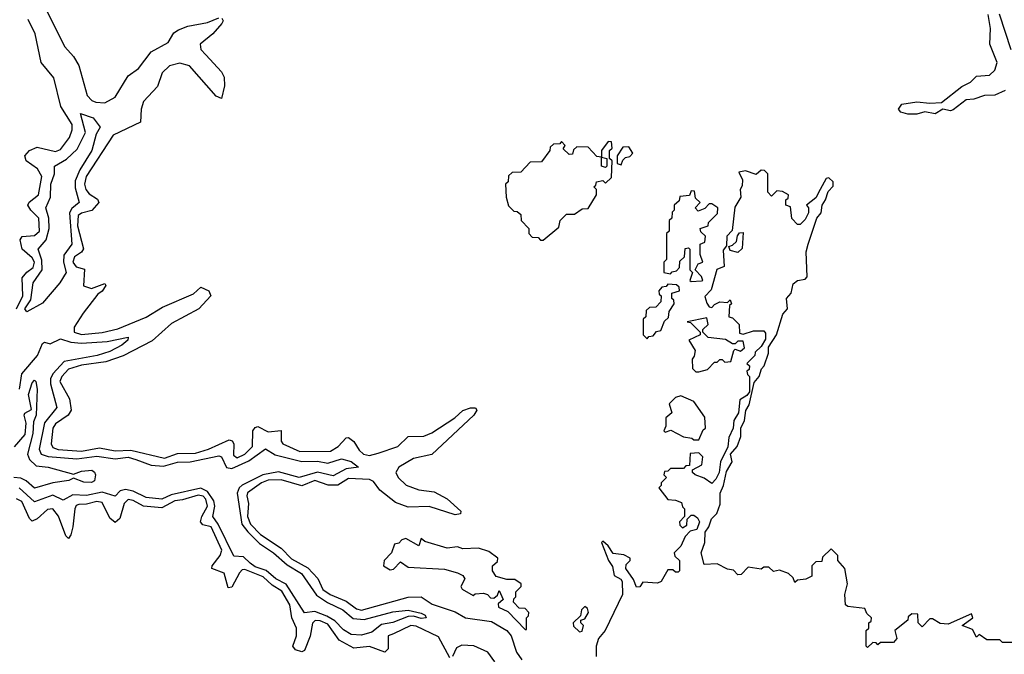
# Model space of a CAD drawing. Extents: x 2472589 to 2662339, y 701009 to 849030.
# Tile 393 of 406: x 2644957 to 2648752, y 760684 to 763129. Entities that reach past the tile are written whole.
import ezdxf

# ---------------------------------------------------------------- set-up
doc = ezdxf.new("R2010")
doc.units = 0

msp = doc.modelspace()

# ---------------------------------------------------------------- linework, layer by layer
at = {"layer": '0CON05XD'}
for points in [[(2644945.4, 762015), (2644970, 762065), (2644966.8, 762135), (2644985, 762156.2), (2645009.7, 762175), (2645013.9, 762195), (2645005, 762211.8), (2644966.8, 762245), (2644959.4, 762280.6), (2644966.6, 762293.4), (2645015, 762297.9), (2645033.2, 762315), (2645031.4, 762365), (2644999.6, 762395), (2644988.9, 762415), (2644994, 762426), (2645029.7, 762455), (2645043.2, 762525), (2645026.4, 762555), (2644982.2, 762585), (2644977.5, 762605), (2644994.8, 762625.2), (2645025, 762638.1), (2645095, 762621.6), (2645115, 762628.8), (2645149.2, 762675), (2645159.5, 762705), (2645159, 762725), (2645115.6, 762795), (2645088.6, 762905), (2645040.5, 762965), (2645016.3, 763075), (2644990, 763130)], [(2645060, 763165), (2645131.6, 763025), (2645165, 762987.9), (2645185, 762952.5), (2645217.5, 762837.5), (2645235, 762818.4), (2645251, 762811), (2645285, 762809.4), (2645325, 762830.5), (2645375, 762913.1), (2645415, 762940.9), (2645463.8, 763006.2), (2645529, 763041), (2645551.4, 763078.6), (2645569.1, 763090.8), (2645605, 763104.7), (2645681.3, 763118.7), (2645725, 763136.4)], [(2645736.7, 763135), (2645742, 763125), (2645736, 763115), (2645701.1, 763075), (2645653.1, 763035), (2645655.3, 763015), (2645674.2, 762994.2), (2645735, 762928.5), (2645745, 762907.5), (2645746.8, 762875), (2645735, 762826), (2645715, 762835.4), (2645612.1, 762952.1), (2645575, 762961.8), (2645535, 762951.7), (2645506.8, 762925), (2645487.9, 762872.1), (2645435, 762813.9), (2645425.9, 762785), (2645423.2, 762735), (2645317.8, 762685), (2645213.9, 762525), (2645207.1, 762495), (2645212, 762475), (2645225, 762457.8), (2645257.1, 762437.2), (2645262, 762425), (2645235.2, 762394.8), (2645195, 762384.2), (2645182.2, 762375), (2645180.7, 762335), (2645203, 762247), (2645195.8, 762234.2), (2645168, 762215), (2645162.1, 762195), (2645175, 762177.3), (2645207.5, 762167.5), (2645203.6, 762103.6), (2645233.6, 762093.6), (2645285, 762113.3), (2645289.2, 762105), (2645275, 762083.6), (2645258.8, 762071.2), (2645201.3, 761998.7), (2645166.6, 761945), (2645167.3, 761925), (2645195, 761916.2), (2645275, 761923.7), (2645335, 761937.9), (2645445, 761983.3), (2645507.9, 762022.1), (2645626.7, 762073.3), (2645655, 762098.8), (2645686.7, 762085), (2645693.8, 762065), (2645647.1, 762015), (2645541.9, 761958.1), (2645467.5, 761892.5), (2645355.6, 761834.4), (2645288.7, 761811.3), (2645195, 761798.1), (2645145, 761782.5), (2645119.7, 761755), (2645111.4, 761735), (2645148.9, 761668.9), (2645156, 761625), (2645144.6, 761605), (2645095, 761571.8), (2645085.3, 761555), (2645078.4, 761495), (2645085, 761481.1), (2645105, 761473.7), (2645196.1, 761466.1), (2645265, 761479.4), (2645325, 761468.5), (2645385, 761470), (2645515, 761439.6), (2645565, 761458), (2645635, 761458.6), (2645685, 761474), (2645765, 761510.3), (2645776.1, 761506.1), (2645782.2, 761495), (2645781.8, 761451.8), (2645795, 761440.5), (2645825, 761455.7), (2645855, 761484.7), (2645855.2, 761544.8), (2645865, 761558.5), (2645875, 761561.8), (2645915, 761541.8), (2645965, 761546.1), (2645965.3, 761505), (2645970.8, 761495), (2646037.5, 761465), (2646155, 761466.7), (2646184.7, 761485), (2646215, 761518.2), (2646225, 761519.6), (2646245, 761504.6), (2646265, 761471.1), (2646282.7, 761455), (2646305, 761449.4), (2646338.5, 761458.5), (2646415, 761485.3), (2646455, 761523.5), (2646514.6, 761524.6), (2646545, 761537.5), (2646634.4, 761595), (2646665, 761622.9), (2646695, 761634.2), (2646713.8, 761633.8), (2646718.8, 761625), (2646707.5, 761605), (2646546, 761454), (2646475, 761438), (2646418.8, 761405), (2646407.5, 761385), (2646415.3, 761365), (2646446.3, 761336.3), (2646495, 761318.3), (2646555, 761310.3), (2646605, 761282.9), (2646657.5, 761235), (2646656.7, 761225), (2646635, 761221.5), (2646535, 761254), (2646455, 761250.5), (2646405, 761268.3), (2646345, 761316.9), (2646320.2, 761350.2), (2646305, 761357.7), (2646225, 761360.8), (2646183.8, 761336.2), (2646145.9, 761335.9), (2646095, 761353.5), (2646045, 761332.8), (2645965, 761355.9), (2645914.4, 761354.4), (2645888.8, 761345), (2645835, 761305.9), (2645832.2, 761295), (2645839, 761265), (2645834.9, 761215), (2645846.7, 761185), (2645885, 761145.7), (2645965, 761093), (2646005, 761052), (2646067.3, 761017.3), (2646106.4, 760976.4), (2646125, 760934), (2646153.2, 760915), (2646215, 760889.2), (2646255, 760858.9), (2646275, 760854.1), (2646455, 760903.5), (2646505, 760905.8), (2646547.1, 760877.1), (2646635, 760847.8), (2646675, 760824.3), (2646775, 760810.8), (2646834.1, 760775), (2646850.9, 760755), (2646871.6, 760691.6), (2646892.7, 760662.7)], [(2648755, 762856), (2648715, 762838.9), (2648675, 762837.6), (2648635, 762823.1), (2648605, 762820), (2648555, 762782.1), (2648545, 762778.5), (2648515, 762784.2), (2648485, 762767.1), (2648445, 762774.3), (2648414.5, 762765.5), (2648380, 762765), (2648352.6, 762772.6), (2648344, 762785), (2648356.4, 762803.6), (2648415, 762812.5), (2648465, 762807.5), (2648509.4, 762810.6), (2648588.6, 762871.5), (2648621.2, 762888.8), (2648645, 762911.5), (2648695, 762916.2), (2648715.6, 762934.4), (2648724.7, 762965), (2648696.2, 763035), (2648698.5, 763095), (2648689.7, 763149.7)], [(2648732, 763152), (2648777.2, 763015)], [(2644985, 762003.6), (2644977.1, 762015), (2645000.5, 762049.5), (2645009.2, 762115), (2645043.5, 762165), (2645042.3, 762202.3), (2645028, 762245), (2645058.8, 762281.2), (2645071.5, 762325), (2645069.5, 762365), (2645058, 762405), (2645076.2, 762445), (2645077.4, 762495), (2645092, 762535), (2645090.8, 762565), (2645137.8, 762592.2), (2645179.3, 762630.7), (2645211.2, 762695), (2645192, 762768), (2645240.7, 762750.7), (2645267.5, 762715), (2645252, 762688), (2645235, 762626), (2645189, 762551), (2645171.4, 762508.6), (2645171.2, 762481.2), (2645186.5, 762425), (2645158.3, 762401.7), (2645149.8, 762385), (2645158.1, 762265), (2645128, 762222), (2645126.4, 762195), (2645136, 762155), (2645112.5, 762115), (2645045, 762037.5), (2644985, 762003.6)], [(2646975, 762280), (2647035, 762330), (2647040, 762355), (2647065, 762380), (2647095, 762380), (2647125, 762400), (2647148.3, 762401.7), (2647180, 762455), (2647180, 762475), (2647170, 762485), (2647178.3, 762491.7), (2647180, 762505), (2647205, 762510), (2647215, 762500), (2647238.3, 762521.7), (2647240, 762585), (2647230, 762595), (2647230, 762625), (2647240, 762635), (2647238.3, 762658.3), (2647225, 762660), (2647200, 762625), (2647200, 762600), (2647220, 762595), (2647220, 762565), (2647215, 762560), (2647200, 762565), (2647200, 762600), (2647181.7, 762601.7), (2647148.3, 762638.3), (2647105, 762640), (2647091.7, 762628.3), (2647088.3, 762611.7), (2647075, 762610), (2647051.7, 762631.7), (2647060, 762645), (2647045, 762660), (2647038.3, 762651.7), (2647015, 762650), (2647001.7, 762638.3), (2647000, 762625), (2646968.3, 762581.7), (2646925, 762580), (2646888.3, 762541.7), (2646855, 762540), (2646841.7, 762528.3), (2646840, 762505), (2646830, 762495), (2646832.5, 762445), (2646841.7, 762411.7), (2646861.7, 762391.7), (2646875, 762390), (2646888.3, 762378.3), (2646890, 762355), (2646920, 762325), (2646920, 762305), (2646931.7, 762291.7), (2646955, 762290), (2646965, 762280), (2646975, 762280)], [(2647275, 762570), (2647281.7, 762588.3), (2647291.7, 762598.3), (2647308.3, 762601.7), (2647320, 762615), (2647305, 762640), (2647281.7, 762638.3), (2647260, 762605), (2647260, 762575), (2647275, 762570)], [(2648815, 760730), (2648745, 760730), (2648735, 760740), (2648685, 760740), (2648655, 760760), (2648645, 760750), (2648629.3, 760779.3), (2648590, 760795), (2648630, 760825), (2648625, 760840), (2648535, 760800), (2648505, 760802.5), (2648475, 760820), (2648465, 760820), (2648435, 760790), (2648420, 760805), (2648418.3, 760838.3), (2648395, 760840), (2648381.7, 760828.3), (2648380, 760815), (2648330, 760775), (2648337.5, 760745), (2648325, 760730), (2648275, 760730), (2648265, 760720), (2648258.3, 760728.3), (2648245, 760730), (2648225, 760710), (2648220, 760715), (2648220, 760775), (2648230, 760785), (2648230, 760805), (2648238.3, 760811.7), (2648240, 760825), (2648221.7, 760841.7), (2648215, 760860), (2648148.3, 760868.3), (2648140, 760875), (2648137.5, 760915), (2648147.5, 760955), (2648137.5, 761015), (2648110, 761045), (2648110, 761065), (2648085, 761090), (2648051.7, 761058.3), (2648048.3, 761041.7), (2648025, 761040), (2648015, 761030), (2648010, 761025), (2648010, 760985), (2647986.4, 760973.6), (2647955, 760970), (2647945, 760960), (2647938.3, 760978.3), (2647920, 760995), (2647885, 761007.5), (2647863, 761003), (2647845, 761020), (2647825, 761020), (2647815, 761012.5), (2647765, 761020), (2647738.3, 760991.7), (2647725, 760990), (2647708.3, 761008.3), (2647685, 761012.5), (2647645, 761032.5), (2647595, 761030), (2647583.3, 761075), (2647597.5, 761115), (2647598.8, 761155), (2647613.3, 761175), (2647623.9, 761206.1), (2647643.6, 761226.4), (2647657, 761263), (2647656.7, 761305), (2647670, 761335), (2647681.2, 761388.8), (2647702.5, 761425), (2647696.2, 761455), (2647722.5, 761485), (2647736.4, 761523.6), (2647736.7, 761555), (2647750, 761585), (2647756, 761624), (2647768.8, 761645), (2647788.3, 761731.7), (2647807.5, 761755), (2647816.1, 761783.9), (2647826.2, 761795), (2647842.5, 761845), (2647843, 761867), (2647873.3, 761915), (2647898.8, 761995), (2647916.7, 762015), (2647912.5, 762055), (2647930, 762075), (2647938.8, 762111.2), (2647955, 762123.8), (2647985, 762130), (2647991.7, 762138.3), (2647988.8, 762235), (2647996.2, 762265), (2648030, 762365), (2648046.7, 762385), (2648050, 762415), (2648063.3, 762435), (2648073, 762467), (2648091.7, 762488.3), (2648092.5, 762505), (2648075, 762520), (2648065, 762517.5), (2648042.5, 762475), (2648025, 762442.5), (2647990, 762415), (2647997.5, 762405), (2647997.5, 762385), (2647985, 762360), (2647965, 762340), (2647955, 762340), (2647933, 762363), (2647928.3, 762408.3), (2647910, 762415), (2647910, 762435), (2647918.3, 762441.7), (2647920, 762455), (2647897, 762467), (2647875, 762470), (2647855, 762450), (2647840, 762465), (2647840, 762535), (2647828.3, 762548.3), (2647815, 762550), (2647795, 762532.5), (2647755, 762546.7), (2647728.3, 762541.7), (2647742.5, 762512.5), (2647741.2, 762488.8), (2647733.3, 762475), (2647736.7, 762445), (2647713, 762407), (2647702.5, 762317.5), (2647682.5, 762295), (2647681.7, 762258.3), (2647668.3, 762241.7), (2647671.7, 762178.3), (2647643.8, 762166.2), (2647621.7, 762088.3), (2647597.5, 762062.5), (2647605, 762037.5), (2647615, 762022.5), (2647625, 762020), (2647635, 762032.5), (2647655, 762042.5), (2647685, 762040), (2647695, 762050), (2647700, 762035), (2647692.5, 762027.5), (2647690, 761985), (2647705, 761980), (2647730, 761955), (2647731.7, 761921.7), (2647745, 761917.5), (2647785, 761930), (2647825, 761930), (2647831.7, 761921.7), (2647831.7, 761898.3), (2647815, 761870), (2647791.7, 761848.3), (2647790, 761835), (2647760, 761805), (2647770, 761795), (2647768.3, 761781.7), (2647760, 761775), (2647761.7, 761761.7), (2647770, 761755), (2647770, 761695), (2647759.3, 761680.7), (2647732.5, 761665), (2647727.5, 761615), (2647710, 761585), (2647707.5, 761555), (2647690.7, 761519.3), (2647686.4, 761483.6), (2647657.5, 761425), (2647652.5, 761385), (2647640.7, 761359.3), (2647625, 761342.5), (2647595, 761362.5), (2647560, 761375), (2647550, 761385), (2647550, 761395), (2647586.4, 761413.6), (2647590, 761445), (2647575, 761460), (2647541.7, 761458.3), (2647538.3, 761411.7), (2647525, 761410), (2647515, 761400), (2647465, 761400), (2647455, 761390), (2647441.7, 761388.3), (2647440, 761375), (2647450, 761365), (2647430, 761345), (2647430, 761335), (2647420, 761325), (2647455, 761280), (2647485, 761277.5)], [(2647545, 762120), (2647585, 762122.5), (2647590, 762125), (2647585, 762140), (2647560, 762165), (2647571.7, 762188.3), (2647590, 762195), (2647580, 762225), (2647580, 762265), (2647598.3, 762271.7), (2647600, 762295), (2647581.7, 762311.7), (2647580, 762325), (2647610, 762335), (2647611.7, 762348.3), (2647647, 762383), (2647647.5, 762405), (2647625, 762420), (2647615, 762420), (2647598.3, 762401.7), (2647571.7, 762391.7), (2647560, 762405), (2647580, 762425), (2647561.7, 762441.7), (2647558.3, 762468.3), (2647545, 762470), (2647538.3, 762451.7), (2647501.7, 762448.3), (2647498.3, 762431.7), (2647480, 762415), (2647480, 762395), (2647471.7, 762388.3), (2647470, 762365), (2647460, 762355), (2647460, 762315), (2647450, 762305), (2647450, 762205), (2647440, 762195), (2647440, 762155), (2647465, 762150), (2647471.7, 762158.3), (2647488.3, 762161.7), (2647500, 762175), (2647501.7, 762198.3), (2647520, 762215), (2647521.7, 762248.3), (2647535, 762250), (2647540, 762245), (2647540, 762165), (2647550, 762155), (2647540, 762125), (2647545, 762120)], [(2647725, 762232.5), (2647695, 762240), (2647690, 762255), (2647705, 762260), (2647720, 762275), (2647723, 762297), (2647731.7, 762308.3), (2647745, 762310), (2647741.7, 762248.3), (2647725, 762232.5)], [(2647375, 761900), (2647381.7, 761908.3), (2647398.3, 761911.7), (2647411.7, 761928.3), (2647428.3, 761931.7), (2647441.7, 761968.3), (2647458.3, 761981.7), (2647460, 762005), (2647480, 762035), (2647478.3, 762048.3), (2647470, 762055), (2647470, 762075), (2647500, 762085), (2647498.3, 762098.3), (2647488.3, 762108.3), (2647455, 762110), (2647448.3, 762101.7), (2647431.7, 762098.3), (2647420, 762085), (2647421.7, 762071.7), (2647430, 762065), (2647428.3, 762041.7), (2647408.3, 762021.7), (2647385, 762020), (2647371.7, 762008.3), (2647370, 761985), (2647360, 761975), (2647360, 761915), (2647375, 761900)], [(2647575, 761772.5), (2647608.3, 761781.7), (2647635, 761810), (2647645, 761810), (2647655, 761820), (2647665, 761820), (2647675, 761810), (2647698.3, 761811.7), (2647710, 761855), (2647715, 761860), (2647735, 761852.5), (2647750, 761865), (2647745, 761890), (2647725, 761890), (2647715, 761880), (2647705, 761880), (2647677, 761897), (2647610, 761905), (2647590, 761925), (2647590, 761935), (2647610, 761955), (2647605, 761980), (2647530, 761965), (2647542.5, 761962.5), (2647580, 761925), (2647580, 761915), (2647536.2, 761895), (2647560, 761855), (2647557, 761833), (2647548.3, 761821.7), (2647550, 761785), (2647563, 761773), (2647575, 761772.5)], [(2644956.1, 761705), (2644965.2, 761765), (2645026.5, 761835), (2645045, 761882), (2645052.9, 761887.1), (2645075, 761880.2), (2645115, 761899.5), (2645155, 761886.2), (2645195, 761883.4), (2645295, 761889.7), (2645375.6, 761905.6), (2645373.8, 761895), (2645350.6, 761875), (2645305, 761850.3), (2645255.8, 761835), (2645128.1, 761811.9), (2645084.7, 761765.3), (2645075.7, 761745), (2645076.2, 761726.2), (2645100.7, 761635), (2645053.5, 761576.5), (2645032.5, 761475), (2645040.3, 761455), (2645066.8, 761446.8), (2645177.8, 761437.8), (2645255, 761447.4), (2645325, 761437.5), (2645375, 761444), (2645405, 761435.2), (2645463.4, 761413.4), (2645511, 761409), (2645565, 761424.1), (2645614.6, 761425.4), (2645725, 761448.1), (2645735.2, 761445.2), (2645753.7, 761403.7), (2645775, 761399.5), (2645840.5, 761429.5), (2645905, 761476.2), (2645942.3, 761452.3), (2646045, 761427.5), (2646105, 761428.1), (2646145, 761420), (2646196.9, 761436.9), (2646235, 761426.9), (2646263.3, 761405), (2646215, 761398.7), (2646165, 761371.8), (2646105, 761385.7), (2646034.8, 761365.2), (2645955, 761386.6), (2645893.9, 761376.1), (2645814.6, 761335.4), (2645802.6, 761325), (2645795.8, 761305), (2645812.8, 761185), (2645836.2, 761156.2), (2645880.9, 761110.9), (2645935.8, 761075), (2645988.5, 761028.5), (2646043.4, 760995), (2646101.4, 760911.4), (2646143.2, 760883.2), (2646202.1, 760855), (2646241.9, 760821.9), (2646285, 760817.5), (2646395, 760847.1), (2646454.2, 760854.2), (2646505, 760842.9), (2646520, 760835), (2646523.3, 760825), (2646505, 760821.5), (2646475, 760830.5), (2646455, 760829.5), (2646395, 760806.7), (2646351.4, 760798.5), (2646315, 760768.9), (2646275, 760758.2), (2646235, 760760.8), (2646205, 760778.2), (2646172.3, 760812.3), (2646141.4, 760831.4), (2646095, 760848.4), (2646055, 760843.1), (2645984.4, 760954.4), (2645945, 760974.8), (2645907.3, 761007.3), (2645865, 761021.6), (2645845, 761035.3), (2645819.4, 761059.4), (2645782.2, 761062.2), (2645722.5, 761185), (2645701.4, 761215), (2645709.8, 761255), (2645705.2, 761275), (2645681.7, 761311.7), (2645655, 761324.6), (2645541.5, 761298.5), (2645505, 761281.9), (2645445, 761287.7), (2645395, 761313), (2645365, 761319.1), (2645345, 761313.9), (2645325, 761292.7), (2645275, 761308.6), (2645215, 761296.2), (2645161.8, 761298.2), (2645125, 761278.2), (2645085, 761297.1), (2645015, 761271.4), (2644955.3, 761325.3)], [(2644937, 761483), (2644978.5, 761531.5), (2644982.2, 761575), (2644974.3, 761605.7), (2644976.7, 761613.3), (2645003, 761627), (2644991.2, 761685), (2645005, 761730), (2645015, 761740), (2645020, 761735), (2645024.2, 761705), (2645020.8, 761605), (2645010.8, 761579.2), (2645007.5, 761535), (2644987.8, 761455), (2644994.6, 761434.5), (2645020.7, 761410.7), (2645067.5, 761405), (2645165, 761377.5), (2645195, 761390), (2645235, 761393.3), (2645246.2, 761386.2), (2645250, 761375), (2645245, 761352.5), (2645233.6, 761346.4), (2645205, 761346.7), (2645165, 761362.5), (2645146.7, 761353.3), (2645085, 761344.4), (2645015, 761323.6), (2644982.5, 761352.5), (2644962.3, 761362.4), (2644935, 761364.8)], [(2647575, 761510), (2647591.7, 761548.3), (2647600, 761555), (2647598.3, 761598.3), (2647555, 761657.5), (2647505, 761680), (2647485, 761674), (2647460.4, 761649.5), (2647470, 761615), (2647447.5, 761595), (2647447.5, 761562.5), (2647440, 761545), (2647445, 761540), (2647467, 761547), (2647515, 761522.5), (2647547, 761517), (2647555, 761510), (2647575, 761510)], [(2645585, 761279.7), (2645555, 761274.8), (2645505, 761247.8), (2645435, 761254.3), (2645395, 761277.1), (2645375, 761280.6), (2645360, 761265), (2645342.9, 761207.2), (2645325, 761191.8), (2645305, 761207.9), (2645275, 761268.9), (2645255, 761272.5), (2645215, 761261.9), (2645185, 761261.3), (2645175, 761257.1), (2645169.5, 761245), (2645162.1, 761175), (2645155, 761144), (2645145, 761130.8), (2645135, 761140), (2645106.3, 761216.3), (2645085, 761244.5), (2645065, 761241.5), (2645025, 761206.2), (2645005, 761197.5), (2644995, 761206.9), (2644965, 761272.7), (2644945, 761283.6)], [(2646615, 760670), (2646570.8, 760750.8), (2646485, 760792), (2646464.8, 760794.8), (2646397.3, 760762.7), (2646377.7, 760755), (2646377.8, 760705), (2646365, 760692.3), (2646305, 760713.9), (2646245, 760707.5), (2646188.3, 760738.3), (2646145, 760799.6), (2646115, 760813.4), (2646095.5, 760814.5), (2646085.8, 760804.2), (2646076.8, 760753.2), (2646055, 760698.6), (2646045, 760692.9), (2646020.6, 760700.6), (2646009.5, 760715), (2646024.7, 760755), (2646023.5, 760785), (2646006.5, 760825), (2645998.8, 760875), (2645967.4, 760927.5), (2645930.5, 760950.5), (2645895, 760982.8), (2645825, 761010.2), (2645815, 761009.4), (2645805, 760997.5), (2645775, 760942.2), (2645760.6, 760940.6), (2645745, 760996.5), (2645698.1, 761015), (2645698.5, 761025), (2645730.3, 761065), (2645736, 761085), (2645695, 761174.7), (2645663.4, 761183.4), (2645654, 761194), (2645659, 761215), (2645681.4, 761255), (2645675, 761282.2), (2645665, 761293), (2645645, 761297.3), (2645585, 761279.7)], [(2647485, 761277.5), (2647508.3, 761268.3), (2647511.7, 761251.7), (2647520, 761245), (2647520, 761215), (2647500, 761195), (2647501.7, 761181.7), (2647511.7, 761171.7), (2647528.3, 761181.7), (2647530, 761205), (2647545, 761220), (2647555, 761220), (2647569.3, 761209.3), (2647577.5, 761195), (2647567.5, 761165), (2647541.7, 761158.3), (2647521.7, 761138.3), (2647505, 761100), (2647480, 761075), (2647481.7, 761061.7), (2647500, 761045), (2647500, 761005), (2647495, 761000), (2647485, 761000), (2647475, 761010), (2647455, 761010), (2647430, 760965), (2647415, 760957.5), (2647358.3, 760961.7), (2647346.7, 760943.3), (2647335, 760942.5), (2647322.5, 760972.5), (2647293.3, 761015), (2647295, 761030), (2647310, 761045), (2647310, 761055), (2647285, 761067.5), (2647245, 761072.5), (2647225, 761102.5), (2647205, 761120), (2647200, 761115), (2647226.2, 761045), (2647241.7, 761021.7), (2647248, 760988), (2647274, 760974), (2647278.8, 760965), (2647280, 760915), (2647213.3, 760775), (2647188, 760745), (2647178.8, 760715), (2647178.8, 760675)], [(2646910, 760780), (2646910, 760825), (2646918.3, 760831.7), (2646920, 760845), (2646905, 760860), (2646881.7, 760861.7), (2646860, 760885), (2646861.7, 760898.3), (2646870, 760905), (2646870, 760925), (2646890, 760945), (2646890, 760955), (2646865, 760972.5), (2646835, 760972.5), (2646793.6, 760983.6), (2646780, 761005), (2646780, 761025), (2646798.3, 761041.7), (2646800, 761055), (2646765, 761080), (2646725, 761092.5), (2646665, 761090), (2646645, 761097.5), (2646605, 761092.5), (2646518.3, 761118.3), (2646505, 761130), (2646495, 761102.5), (2646445, 761130), (2646430, 761125), (2646418.3, 761111.7), (2646401.7, 761108.3), (2646390, 761075), (2646362.5, 761045), (2646360, 761025), (2646385, 761010), (2646398.3, 761011.7), (2646425, 761040), (2646455, 761020), (2646595, 761012.5), (2646645, 760997.5), (2646665, 760987.5), (2646672.5, 760975), (2646657.5, 760945), (2646662.5, 760935), (2646705, 760910), (2646713, 760917), (2646745, 760920), (2646760, 760915), (2646771.7, 760901.7), (2646785, 760900), (2646798.3, 760911.7), (2646805, 760930), (2646820, 760895), (2646801.7, 760878.3), (2646802.5, 760865), (2646838.3, 760848.3), (2646905, 760780), (2646910, 760780)], [(2647115, 760770), (2647125, 760772.5), (2647130, 760795), (2647120, 760805), (2647120, 760815), (2647135, 760820), (2647150, 760845), (2647145, 760860), (2647135, 760867.5), (2647122.5, 760855), (2647118.3, 760831.7), (2647090, 760805), (2647091.7, 760791.7), (2647115, 760770)], [(2646788.1, 760655), (2646761.5, 760691.5), (2646707.1, 760717.1), (2646661.2, 760718.8), (2646640.6, 760709.4), (2646625, 760676)]]:
    msp.add_lwpolyline(points, dxfattribs=at)

doc.saveas('drawing.dxf')
